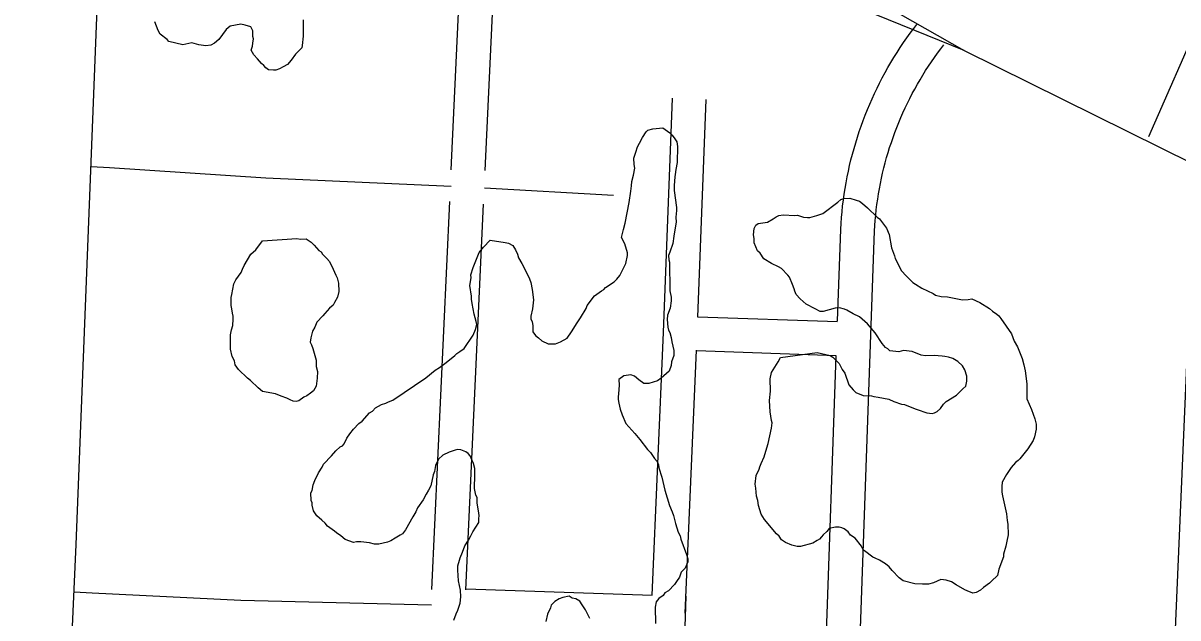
# Model space of a CAD drawing. Extents: x 3677843 to 3715951, y 511991 to 537744.
# Drawn here: x 3694371 to 3695395, y 526104 to 526632 of the extents above; entities that cross this region are included whole.
import ezdxf

# ---------------------------------------------------------------- set-up
doc = ezdxf.new("R2010")
doc.units = 0
doc.layers.add('V-ROAD-CNTR', color=7, linetype='Continuous')
doc.layers.add('V-SITE-VEGE', color=7, linetype='Continuous')

msp = doc.modelspace()

# ---------------------------------------------------------------- linework, layer by layer
at = {"layer": 'V-ROAD-CNTR'}
for p, q in [((3694969.7, 526371.3), (3695093.4, 526367)), ((3694968.5, 526341.3), (3695092.4, 526337))]:
    msp.add_line(p, q, dxfattribs=at)
for points in [[(3692633.5, 527752.5), (3693001.3, 527597.5), (3693490.5, 527387), (3693984.5, 527175.8), (3694553.4, 526931.6), (3694778.6, 526839.1), (3695044.5, 526699.3), (3695205.8, 526607.5)], [(3695205.8, 526607.5), (3694917, 526724.8), (3694738.4, 526809.8), (3694528.2, 526899.8), (3694309.6, 526986.7), (3693889.3, 527170), (3693635.8, 527279), (3693359, 527401.5), (3693074.9, 527523.4), (3692810.2, 527631.2), (3692639.3, 527704.6)], [(3695991.7, 526659.7), (3695688.8, 526673.6), (3695703.3, 527011.4), (3695434.6, 527018.8), (3695416.2, 526637.8), (3695369.4, 526530.8)], [(3694438.3, 523610.8), (3694392.3, 523695.7), (3694355.9, 523761.4), (3694339.1, 523804.3), (3694326.6, 523855.4), (3694321.7, 523893.2), (3694321.9, 523943.7), (3694324.7, 524023.2), (3694328.9, 524111.7), (3694371.4, 525125.4), (3694418.2, 526169.4), (3694449.9, 526976.4)], [(3694766.2, 526837.7), (3694750.6, 526501.6)], [(3694796.2, 526836.3), (3694780.6, 526501.1)], [(3695096.3, 526449), (3695096.6, 526454.1), (3695097, 526459.3), (3695097.5, 526464.5), (3695098, 526469.6), (3695098.7, 526474.8), (3695099.4, 526479.9), (3695100.2, 526485.1), (3695101.1, 526490.2), (3695102, 526495.3), (3695103.1, 526500.4), (3695104.2, 526505.5), (3695105.4, 526510.5), (3695106.7, 526515.6), (3695108.1, 526520.6), (3695109.6, 526525.6), (3695111.1, 526530.5), (3695112.7, 526535.5), (3695114.4, 526540.4), (3695116.2, 526545.3), (3695118.1, 526550.1), (3695120, 526555), (3695122, 526559.8), (3695124.1, 526564.5), (3695126.3, 526569.2), (3695128.5, 526573.9), (3695130.8, 526578.6), (3695133.2, 526583.2), (3695135.7, 526587.8), (3695138.2, 526592.3), (3695140.8, 526596.8), (3695143.5, 526601.3), (3695146.3, 526605.7), (3695149.1, 526610), (3695152, 526614.4), (3695155, 526618.6), (3695158, 526622.9), (3695161.1, 526627), (3695163.9, 526630.6)], [(3695126.3, 526447.3), (3695126.5, 526452.1), (3695126.9, 526456.8), (3695127.3, 526461.5), (3695127.8, 526466.2), (3695128.4, 526470.9), (3695129.1, 526475.5), (3695129.8, 526480.2), (3695130.6, 526484.8), (3695131.5, 526489.5), (3695132.4, 526494.1), (3695133.5, 526498.7), (3695134.6, 526503.3), (3695135.7, 526507.8), (3695137, 526512.4), (3695138.3, 526516.9), (3695139.7, 526521.4), (3695141.2, 526525.9), (3695142.7, 526530.4), (3695144.3, 526534.8), (3695146, 526539.2), (3695147.8, 526543.6), (3695149.6, 526547.9), (3695151.5, 526552.2), (3695153.4, 526556.5), (3695155.5, 526560.8), (3695157.6, 526565), (3695159.7, 526569.2), (3695162, 526573.3), (3695164.3, 526577.5), (3695166.7, 526581.5), (3695169.1, 526585.6), (3695171.6, 526589.6), (3695174.2, 526593.5), (3695176.8, 526597.5), (3695179.5, 526601.3), (3695182.2, 526605.2), (3695185, 526608.9), (3695187.7, 526612.4)], [(3695205.8, 526607.5), (3696686, 525874.7), (3698217.6, 525126.7), (3698940.9, 524781.2)], [(3694929, 526124.4), (3694939.1, 526357.4), (3694947.2, 526565.1)], [(3694969.7, 526370.9), (3694977.1, 526563.9)], [(3694431.4, 526504.7), (3694447.7, 526503.7), (3694586.3, 526494.5), (3694750.9, 526487.2)], [(3695369.4, 525535.9), (3695411, 526507.7)], [(3694780.4, 526485.7), (3694894.8, 526479)], [(3694749.3, 526473.4), (3694733.4, 526129.3)], [(3694779.2, 526471.1), (3694763.4, 526129.2)], [(3695093.5, 526367.7), (3695096.3, 526448.7)], [(3695103.9, 525809.2), (3695126.3, 526447.6)], [(3694958.4, 526108.3), (3694968.5, 526341.7)], [(3695074, 525811.6), (3695092.4, 526336.6)], [(3694416.3, 526127.2), (3694432.4, 526126.5), (3694564.3, 526119.9), (3694733.2, 526115.8)], [(3694764, 526129.9), (3694929.2, 526124.4)], [(3694958.8, 526123.4), (3694955.2, 526005.2)]]:
    msp.add_lwpolyline(points, dxfattribs=at)
at = {"layer": 'V-SITE-VEGE'}
for points in [[(3694619.4, 526634.5), (3694619.6, 526620.2), (3694618.7, 526611.9), (3694618.2, 526609.7), (3694612.7, 526604.1), (3694608.9, 526599), (3694605.7, 526595.1), (3694601.9, 526592.9), (3694598.6, 526591.1), (3694595.3, 526590), (3694593.1, 526589.9), (3694588.7, 526590.4), (3694586.4, 526592), (3694584.7, 526594.2), (3694582.5, 526595.8), (3694579.1, 526600.2), (3694575.8, 526603.5), (3694573.5, 526607.8), (3694574.5, 526611.2), (3694575, 526613.9), (3694575.5, 526617.8), (3694574.9, 526620), (3694574.8, 526625), (3694573.1, 526628.3), (3694568.1, 526629.8), (3694564.3, 526630.9), (3694554.9, 526629.1), (3694551.1, 526626.2), (3694544.6, 526617.3), (3694540.8, 526613.9), (3694537.5, 526612.2), (3694533.1, 526611.6), (3694527, 526612.6), (3694520.9, 526614.1), (3694512.7, 526612.4), (3694500.5, 526615.5), (3694498.8, 526617.1), (3694492.6, 526622), (3694490.9, 526625.2), (3694488, 526632.9)], [(3694699, 526297.4), (3694728.4, 526317.2), (3694736.6, 526324), (3694740.4, 526326.3), (3694746.4, 526330.8), (3694754.1, 526337), (3694755.7, 526338.7), (3694758.4, 526340.4), (3694762.2, 526343.2), (3694770.3, 526354.9), (3694772.5, 526359.9), (3694773.5, 526364.4), (3694772.9, 526367.1), (3694771.1, 526373.7), (3694769.3, 526383.1), (3694768.7, 526386.9), (3694768.7, 526389.7), (3694767.4, 526399), (3694768.4, 526405.7), (3694768.3, 526408.4), (3694770.4, 526415.1), (3694775.7, 526428.4), (3694779.5, 526432.9), (3694785.5, 526439.1), (3694798.8, 526437.1), (3694801.6, 526436.6), (3694805.5, 526434.5), (3694807.7, 526430.6), (3694809.5, 526426.8), (3694810.6, 526423.5), (3694813.5, 526418.6), (3694818.6, 526408.7), (3694820.3, 526404.9), (3694821.5, 526401.6), (3694822.7, 526395.5), (3694823.9, 526386.2), (3694822.9, 526378.4), (3694821.4, 526371.8), (3694821.4, 526369.6), (3694822.6, 526366.8), (3694823.2, 526363.5), (3694823.3, 526358), (3694825.5, 526354.7), (3694828.3, 526352.6), (3694831.2, 526349.9), (3694836.7, 526347.2), (3694843.3, 526347.3), (3694847.7, 526349), (3694853.7, 526352.4), (3694857.5, 526358), (3694862.4, 526365.8), (3694865.6, 526370.3), (3694870.4, 526378.7), (3694871.5, 526381.4), (3694878, 526389.8), (3694884, 526394.4), (3694886.2, 526395.5), (3694887.8, 526397.2), (3694895.4, 526402.3), (3694897.6, 526404.5), (3694900.3, 526407.9), (3694905.7, 526418.4), (3694907.2, 526425.7), (3694907.2, 526427.9), (3694904.8, 526436.1), (3694902, 526441.6), (3694903.5, 526448.8), (3694905.1, 526454.3), (3694908.6, 526472.6), (3694910.1, 526482.6), (3694910.6, 526487.5), (3694911.1, 526491.4), (3694912.6, 526497), (3694913.6, 526503.1), (3694913, 526506.4), (3694912.9, 526511.9), (3694914.5, 526517.4), (3694916.1, 526521.9), (3694917.7, 526525.2), (3694920.4, 526530.2), (3694923.6, 526535.2), (3694925.2, 526536.9), (3694929.6, 526538.1), (3694938.4, 526538.8), (3694944.6, 526534.5), (3694946.8, 526532.3), (3694949.1, 526529), (3694950.8, 526526.3), (3694951.4, 526522.4), (3694951.1, 526508.1), (3694950.1, 526502), (3694949.6, 526497.6), (3694949.1, 526495.4), (3694948.7, 526487.6), (3694948.7, 526483.2), (3694950.6, 526468.3), (3694950.7, 526465.6), (3694950.2, 526459.5), (3694950.3, 526455.1), (3694949.3, 526448.4), (3694948.3, 526442.9)], [(3695043.7, 526414.1), (3695041, 526415.7), (3695034.8, 526418.4), (3695028.1, 526422.7), (3695024.8, 526427.6), (3695022.5, 526429.8), (3695019.6, 526436.9), (3695019.6, 526440.8), (3695019, 526444.1), (3695019.4, 526449.6), (3695021, 526452.4), (3695023.2, 526454.1), (3695031.5, 526455.3), (3695036.4, 526458.2), (3695039.1, 526459.9), (3695041.3, 526461), (3695045.2, 526461.6), (3695055.7, 526461.2), (3695057.9, 526461.3), (3695063.4, 526459.7), (3695066.7, 526459.2), (3695069, 526459.2), (3695075, 526461), (3695080.5, 526462.8), (3695093.6, 526472.9), (3695096.3, 526475.2), (3695099, 526476.3), (3695104.5, 526476.4), (3695110.1, 526474.8), (3695112.9, 526473.8), (3695115.7, 526471.6), (3695120.2, 526467.8)], [(3695120.2, 526467.8), (3695128.6, 526459.7), (3695130.8, 526458.1), (3695137, 526449.9), (3695139.3, 526444.4), (3695141.2, 526432.3), (3695144, 526425.2), (3695144.6, 526423), (3695150.3, 526412), (3695154.3, 526407.7), (3695160.4, 526401.7), (3695162.7, 526400.1), (3695168.2, 526396.8), (3695178.3, 526392), (3695180.5, 526390.4), (3695185.5, 526389.4), (3695191, 526388.9), (3695204.3, 526386.4), (3695209.3, 526386.5), (3695212.6, 526387.1), (3695219.8, 526383.9), (3695228.2, 526378.5), (3695231, 526376.4), (3695234.9, 526373.7), (3695236.6, 526372), (3695238.3, 526369.8), (3695247.9, 526356.2), (3695250.2, 526349.6), (3695253, 526344.7), (3695257.1, 526334.3), (3695258.8, 526328.8), (3695260, 526323.3), (3695261.3, 526311.7), (3695261.5, 526298.5), (3695265.5, 526289.1), (3695268.4, 526280.9), (3695269.6, 526276), (3695269.7, 526271.5), (3695268.2, 526264.9), (3695267.1, 526261.6), (3695262.3, 526254.3), (3695255.2, 526245.4), (3695253.6, 526243.7), (3695251.4, 526242), (3695247.6, 526237.5), (3695243.3, 526231.4), (3695239.6, 526224.7), (3695239.1, 526220.8), (3695239.2, 526215.8), (3695239.8, 526212.5), (3695243.3, 526196.6), (3695244, 526190.5), (3695244.6, 526187.2), (3695244.8, 526177.8), (3695243.7, 526172.3), (3695242.7, 526167.9), (3695240.6, 526160.6), (3695240.7, 526158.4), (3695236.4, 526147.3), (3695235.4, 526141.8), (3695230, 526136.7), (3695228.3, 526135), (3695222.9, 526131.1), (3695220.2, 526128.8), (3695216.3, 526126.6), (3695213.6, 526126), (3695208.6, 526128.1), (3695206.4, 526129.2), (3695198.6, 526133.4), (3695194.6, 526136.1), (3695189.7, 526137.7), (3695185.2, 526138.2), (3695178.7, 526135.3), (3695174.3, 526134.2), (3695168.7, 526134.1), (3695162.1, 526134.5), (3695151.6, 526137.1), (3695148.2, 526139.8), (3695142, 526146.3), (3695139.2, 526149.6), (3695135.9, 526152.3), (3695130.8, 526155.5), (3695127, 526157.1), (3695124.7, 526158.2), (3695117.5, 526163.6), (3695115.8, 526165.2), (3695114.6, 526167.9), (3695109, 526175), (3695105.1, 526177.7), (3695102.8, 526180.4), (3695099.5, 526183.2), (3695097.2, 526184.2), (3695095, 526184.7), (3695091.7, 526184.7), (3695086.2, 526183.5), (3695084, 526180.7), (3695080.8, 526177.9), (3695079.2, 526176.2), (3695077.5, 526174), (3695075.3, 526172.8), (3695071.5, 526170.5)], [(3694948.3, 526442.9), (3694947.3, 526436.3), (3694944.7, 526428.5), (3694943.6, 526425.7), (3694943.7, 526421.8), (3694944.3, 526419.6), (3694944.7, 526394.2), (3694945.9, 526388.7), (3694945.9, 526385.4), (3694945, 526378.8), (3694942.8, 526372.7), (3694942.4, 526368.8), (3694943, 526362.2), (3694943.6, 526359.5), (3694944.8, 526357.3), (3694945.9, 526352.9), (3694946.6, 526349), (3694948.3, 526341.3), (3694948.4, 526336.9), (3694946.3, 526331.3), (3694945.8, 526328), (3694944.2, 526323), (3694937.1, 526316.8), (3694933.9, 526314.6), (3694926.2, 526312.2), (3694921.8, 526312.2), (3694917.3, 526315.4), (3694913.4, 526318.6), (3694910, 526319.7), (3694904, 526319), (3694899.6, 526315.7), (3694899.7, 526310.7), (3694899.3, 526303), (3694898.8, 526300.2), (3694898.8, 526298), (3694899.4, 526294.7), (3694900.6, 526289.2), (3694902.4, 526284.2), (3694905.8, 526276.6), (3694913.7, 526267.9), (3694918.2, 526262.4), (3694924.9, 526253.7), (3694927.7, 526251), (3694931.1, 526245.5)], [(3695071.5, 526170.5), (3695060.5, 526167.6), (3695057.8, 526167.6), (3695052.8, 526168.6), (3695047.2, 526171.2), (3695043.9, 526173.4), (3695041.6, 526176.7), (3695039.4, 526178.8), (3695028.7, 526191.4), (3695025.8, 526196.3), (3695023.5, 526204), (3695022.9, 526208.4), (3695021.7, 526212.2), (3695021, 526219.4), (3695020.4, 526222.7), (3695021.4, 526230.4), (3695024.1, 526236), (3695024.6, 526238.2), (3695025.6, 526241), (3695028.3, 526247.1), (3695030.9, 526254.9), (3695032, 526258.8), (3695035, 526272.6), (3695035.5, 526277.1), (3695034.9, 526279.3), (3695033.7, 526287), (3695033, 526296.9), (3695034, 526305.2), (3695033.8, 526316.2), (3695034.8, 526321.8), (3695040.7, 526331.2), (3695042.8, 526335.1), (3695075.3, 526339.5), (3695087, 526337), (3695089.2, 526335.4), (3695094.8, 526329.9), (3695097.7, 526324.5), (3695099.9, 526321.2), (3695103.4, 526310.8), (3695107.4, 526306.4), (3695109.6, 526304.2), (3695116.3, 526301.6), (3695123.5, 526301.1), (3695125.7, 526300.6), (3695129.6, 526300.1), (3695139, 526298.1), (3695143.4, 526296), (3695150.1, 526293.9), (3695152.9, 526293.4), (3695162.3, 526289.6), (3695166.7, 526288.1), (3695170.1, 526287), (3695172.8, 526286), (3695177.3, 526285.5), (3695179.5, 526286.1), (3695181.7, 526287.2), (3695184.9, 526290), (3695187.6, 526293.9), (3695189.8, 526296.2), (3695199.1, 526301.8), (3695204.5, 526307.5), (3695207.2, 526309.7), (3695208.3, 526314.1), (3695208.2, 526318.6), (3695206.4, 526324.1), (3695204.2, 526327.9), (3695200.2, 526331.7), (3695195.8, 526334.4), (3695191.9, 526335.4), (3695188.6, 526335.9), (3695186.4, 526336.4), (3695179.2, 526336.9), (3695171.5, 526336.7), (3695167.6, 526337.2), (3695159.8, 526340.4), (3695152.1, 526341.4), (3695147.7, 526340.2), (3695139.9, 526341.2), (3695138.2, 526342.8), (3695136, 526343.9), (3695133.2, 526347.7), (3695127, 526357), (3695120.2, 526365.1), (3695112.9, 526371.1), (3695107.4, 526373.8), (3695101.8, 526377), (3695099.6, 526378), (3695095.1, 526379.1), (3695091.3, 526379), (3695080.8, 526376.1), (3695078.1, 526376), (3695073.6, 526378.2), (3695065.8, 526382.5), (3695060.2, 526387.3), (3695056.8, 526391.1), (3695055.7, 526393.9), (3695055.1, 526396.1), (3695053.4, 526399.9), (3695051, 526406.5), (3695049.4, 526408.1), (3695043.7, 526414.1)], [(3694753, 526102.3), (3694755.1, 526107.9), (3694756.7, 526111.2), (3694758.8, 526117.3), (3694759.3, 526122.9), (3694759.2, 526128.9), (3694757.4, 526137.2), (3694756.7, 526146.6), (3694756.6, 526150.4), (3694758.2, 526155.4), (3694758.7, 526157.6), (3694760.8, 526162.6), (3694762.9, 526168.2), (3694766.2, 526173.2), (3694768.3, 526177.1), (3694769.9, 526180.5), (3694775.3, 526188.8), (3694775.2, 526192.1), (3694775.7, 526194.9), (3694775.1, 526199.3), (3694773.9, 526205.9), (3694773.8, 526210.9), (3694772.7, 526213.1), (3694771.5, 526219.1), (3694771.4, 526223), (3694771.9, 526226.9), (3694771.7, 526236.8), (3694770.6, 526241.2), (3694769.4, 526243.9), (3694767.7, 526247.8), (3694766, 526250), (3694763.8, 526251.6), (3694759.3, 526253.2), (3694756.6, 526253.7), (3694754.4, 526253.1), (3694748.9, 526251.3), (3694743.4, 526248.5), (3694739.6, 526245.1), (3694736.9, 526239.5), (3694735.9, 526234), (3694734.8, 526231.2), (3694732.8, 526221.3), (3694730.7, 526217.4), (3694728.5, 526214), (3694725.8, 526209), (3694721, 526201.7), (3694719.4, 526198.4), (3694716.7, 526193.9), (3694710.3, 526182.2), (3694707.6, 526178.9), (3694705.4, 526177.7), (3694701, 526174.9), (3694697.2, 526172.6), (3694694.4, 526171.5), (3694686.7, 526169.7), (3694682.9, 526169.6), (3694678.4, 526170.7), (3694670.7, 526171.6), (3694666.8, 526171.6), (3694664.1, 526171), (3694656.8, 526173.6), (3694652.9, 526176.9), (3694649, 526179.6), (3694647.3, 526181.2), (3694641.2, 526185.5), (3694638.9, 526188.2), (3694636.1, 526190.9), (3694631.7, 526194.7), (3694628.8, 526199.1), (3694627.6, 526204.1), (3694627.6, 526206.3), (3694626.5, 526208.4), (3694626.3, 526215.1), (3694627.4, 526217.3), (3694628.4, 526222.3), (3694630, 526226.2), (3694633.2, 526232.9), (3694636.5, 526237.9), (3694637.5, 526240.7), (3694644.6, 526247.9), (3694648.4, 526252.4), (3694652.2, 526255.8), (3694654.4, 526256.9), (3694656, 526258.6), (3694658.1, 526263.6), (3694660.8, 526267.5), (3694664.1, 526271.5), (3694668.9, 526276.5), (3694671.7, 526278.8), (3694678.2, 526286), (3694680.9, 526287.7), (3694683.6, 526290.6), (3694689.1, 526293.4), (3694692.9, 526294.6), (3694695.1, 526295.7), (3694699, 526297.4)], [(3694931.1, 526245.5), (3694933.4, 526242.8), (3694934.6, 526240.1), (3694935.1, 526237.3), (3694937.5, 526229.1), (3694940.4, 526217.5), (3694944.5, 526203.8), (3694946.8, 526198.3), (3694948, 526195), (3694949.8, 526187.9), (3694952.1, 526180.2), (3694953.8, 526176.9), (3694954.4, 526174.1), (3694959.6, 526160.4), (3694960.8, 526156.6), (3694960.8, 526153.8), (3694958.2, 526148.2), (3694954.9, 526144.9), (3694953.3, 526140.4), (3694950.6, 526136.5), (3694949, 526133.7), (3694943.6, 526128.1), (3694940.3, 526126.4), (3694938.7, 526124.2), (3694934.9, 526121.4), (3694932.7, 526118.6), (3694931.7, 526113.6), (3694931.9, 526099.2)], [(3694873.9, 526103.8), (3694869.9, 526111.4), (3694867, 526115.8), (3694864.8, 526119.1), (3694861.4, 526121.2), (3694858.1, 526121.7), (3694855.3, 526123.4), (3694849.8, 526122.2), (3694846.5, 526121), (3694842.7, 526118.7), (3694839.5, 526115.4), (3694838.9, 526113.1), (3694836.3, 526107.6), (3694834.7, 526100.9)]]:
    msp.add_lwpolyline(points, dxfattribs=at)
msp.add_lwpolyline([(3694583.4, 526438.5), (3694613.8, 526440.7), (3694617.1, 526440.2), (3694622.1, 526440.3), (3694626.5, 526437.6), (3694629.3, 526434.9), (3694633.3, 526430), (3694635.5, 526428.9), (3694636.6, 526426.7), (3694640.6, 526422.9), (3694642.8, 526420.2), (3694646.2, 526413.6), (3694648.5, 526408.1), (3694649.7, 526405.9), (3694650.9, 526401), (3694651, 526393.8), (3694650, 526388.8), (3694647.3, 526383.8), (3694646.2, 526381.6), (3694643, 526378.8), (3694638.6, 526374.3), (3694637, 526372), (3694631.6, 526366.4), (3694630, 526362), (3694627.8, 526358.6), (3694626.3, 526352.5), (3694625.8, 526348.7), (3694626.9, 526346.5), (3694628.1, 526343.2), (3694631, 526332.7), (3694631.1, 526327.2), (3694632.3, 526322.8), (3694631.8, 526316.8), (3694630.9, 526309.6), (3694628.7, 526305.7), (3694626, 526303.4), (3694622.7, 526301.1), (3694620, 526300), (3694615.6, 526296.6), (3694613.4, 526296), (3694610.6, 526296.5), (3694607.9, 526297.6), (3694605.1, 526299.2), (3694600.1, 526300.8), (3694595.1, 526302.9), (3694583.5, 526304.9), (3694579.5, 526308.2), (3694572.8, 526314.7), (3694570, 526316.8), (3694562.1, 526324.4), (3694559.3, 526328.8), (3694558.7, 526332.1), (3694556.4, 526335.9), (3694555.2, 526342.5), (3694555, 526355.2), (3694556, 526359.7), (3694557.1, 526363.5), (3694557.5, 526369.1), (3694557.5, 526371.8), (3694556.9, 526374.6), (3694556.3, 526378.4), (3694555.7, 526381.2), (3694555.6, 526388.4), (3694556.1, 526391.1), (3694558.1, 526400.6), (3694559.7, 526403.9), (3694564.6, 526410.6), (3694565.6, 526413.4), (3694567.2, 526416.7), (3694573.2, 526426.7), (3694577.5, 526430.7)], close=True, dxfattribs=at)

doc.saveas('drawing.dxf')
